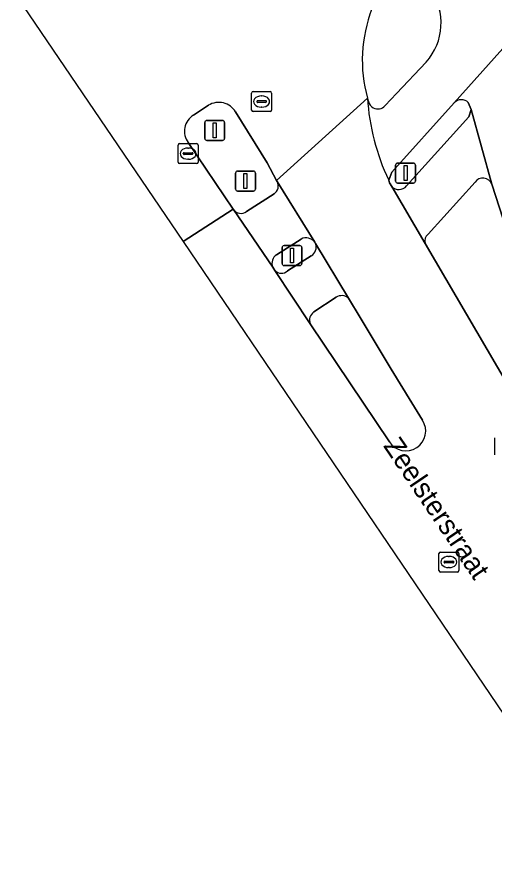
# Model space of a CAD drawing. Extents: x 158086 to 159499, y 382904 to 383981.
# Drawn here: x 158086.95 to 158110.88, y 383245.08 to 383288.22 of the extents above; entities that cross this region are included whole.
import ezdxf

# ---------------------------------------------------------------- set-up
doc = ezdxf.new("R2010")
doc.units = 0
for name, color, linetype in [('IMGEO_Berm_groen', 7, 'Continuous'), ('IMGEO_Fietspad_gesloten', 7, 'Continuous'), ('IMGEO_Fietspad_open', 7, 'Continuous'), ('IMGEO_Lichtmast', 7, 'Continuous'), ('IMGEO_Openbare_ruimte_label', 7, 'Continuous'), ('IMGEO_Rijbaan_lokaal_gesloten', 7, 'Continuous'), ('IMGEO_Rijbaan_regionaal_gesloten', 7, 'Continuous'), ('IMGEO_Rioolput', 7, 'Continuous'), ('IMGEO_Verkeerseiland_open', 7, 'Continuous'), ('IMGEO_Verkeersregelinstallatiepaal', 7, 'Continuous'), ('IMGEO_Voetpad_open', 7, 'Continuous')]:
    doc.layers.add(name, color=color, linetype=linetype)

msp = doc.modelspace()

# ---------------------------------------------------------------- linework, layer by layer
at = {"layer": 'IMGEO_Berm_groen'}
for points in [[(158109.89, 383279.956), (158107.536, 383277.355)], [(158113.008, 383272.855), (158110.729, 383279.863)], [(158107.394, 383276.895), (158115.042, 383263.825), (158116.135, 383264.493), (158115.725, 383265.212)]]:
    msp.add_lwpolyline(points, dxfattribs=at)
for centre, radius, start, end in [((158110.285, 383279.685), 0.479, 21.7957, 145.5538), ((158107.77, 383277.031), 0.4, 125.7964, 199.8932)]:
    msp.add_arc(centre, radius, start, end, dxfattribs=at)
at = {"layer": 'IMGEO_Fietspad_gesloten'}
for points in [[(158105.564, 383280.064), (158105.715, 383280.465), (158108.852, 383283.927), (158112.286, 383287.764)], [(158112.286, 383287.764), (158108.852, 383283.927)], [(158107.444, 383285.974), (158105.962, 383284.401), (158105.387, 383283.79)], [(158104.55, 383283.993), (158104.524, 383284.082), (158104.498, 383284.171)], [(158109.553, 383283.948), (158109.703, 383283.601), (158110.729, 383279.863), (158113.008, 383272.855)]]:
    msp.add_lwpolyline(points, dxfattribs=at)
for centre, radius, start, end in [((158105.262, 383287.923), 2.926, 318.2335, 35.0484), ((158115.615, 383284.865), 11.139, 183.5703, 205.5305), ((158105.078, 383284.149), 0.551, 196.4577, 238.5559), ((158109.213, 383283.598), 0.488, 45.7926, 137.6392), ((158105.018, 383284.114), 0.491, 242.3914, 318.7086)]:
    msp.add_arc(centre, radius, start, end, dxfattribs=at)
at = {"layer": 'IMGEO_Fietspad_open'}
for points in [[(158101.86, 383276.949), (158099.978, 383279.993)], [(158099.819, 383279.378), (158098.439, 383278.487)], [(158097.784, 383278.587), (158099.752, 383275.708)], [(158099.943, 383276.321), (158101.174, 383277.11)]]:
    msp.add_lwpolyline(points, dxfattribs=at)
for centre, radius, start, end in [((158099.567, 383279.771), 0.467, 302.6586, 28.3501), ((158098.161, 383278.864), 0.468, 216.2628, 306.3764), ((158101.424, 383276.632), 0.539, 35.9966, 117.5875), ((158100.21, 383275.902), 0.497, 122.4541, 202.9337)]:
    msp.add_arc(centre, radius, start, end, dxfattribs=at)
at = {"layer": 'IMGEO_Lichtmast'}
for p, q in [((158097.992, 383280.514), (158098.782, 383280.514)), ((158098.782, 383280.514), (158097.992, 383280.514)), ((158097.892, 383279.614), (158097.892, 383280.414)), ((158097.892, 383280.414), (158097.892, 383279.614)), ((158098.882, 383280.414), (158098.882, 383279.614)), ((158098.882, 383279.614), (158098.882, 383280.414)), ((158098.782, 383279.514), (158097.992, 383279.514)), ((158097.992, 383279.514), (158098.782, 383279.514))]:
    msp.add_line(p, q, dxfattribs=at)
msp.add_lwpolyline([(158098.312, 383280.389), (158098.462, 383280.389), (158098.462, 383279.639), (158098.312, 383279.639), (158098.312, 383280.389)], dxfattribs=at)
for centre, start, end in [((158097.992, 383280.414), 90, 180), ((158097.992, 383280.414), 90, 180), ((158098.782, 383280.414), 0, 90), ((158098.782, 383280.414), 360, 90), ((158097.992, 383279.614), 180, 270), ((158097.992, 383279.614), 180, 270), ((158098.782, 383279.614), 270, 0), ((158098.782, 383279.614), 270, 0)]:
    msp.add_arc(centre, 0.1, start, end, dxfattribs=at)
at = {"layer": 'IMGEO_Rijbaan_lokaal_gesloten'}
for points in [[(158104.498, 383284.171), (158099.949, 383280.04), (158099.978, 383279.993), (158101.86, 383276.949), (158101.9, 383276.883), (158103.556, 383274.154), (158104.13, 383273.183), (158105.684, 383270.604), (158106.721, 383268.913), (158107.256, 383268.044)], [(158126.516, 383245.082), (158115.042, 383263.825), (158107.394, 383276.895), (158105.713, 383279.74), (158105.612, 383279.927), (158105.564, 383280.064)], [(158105.596, 383266.951), (158101.626, 383272.865), (158099.864, 383275.544), (158099.752, 383275.708), (158097.784, 383278.587), (158097.765, 383278.614), (158095.268, 383276.982)], [(158095.268, 383276.982), (158121.26, 383238.679), (158121.873, 383235.473), (158123.817, 383235.606), (158121.989, 383240.327)]]:
    msp.add_lwpolyline(points, dxfattribs=at)
for centre, radius, start, end in [((158115.615, 383284.865), 11.139, 183.5703, 205.5305), ((158106.423, 383267.502), 0.994, 213.6754, 33.0491)]:
    msp.add_arc(centre, radius, start, end, dxfattribs=at)
at = {"layer": 'IMGEO_Rijbaan_regionaal_gesloten'}
for points in [[(158100.277, 383297.298), (158086.947, 383289.243), (158095.268, 383276.982)], [(158097.894, 383283.478), (158099.474, 383280.919), (158099.949, 383280.04), (158104.498, 383284.171)], [(158095.786, 383283.317), (158096.532, 383283.807)], [(158095.268, 383276.982), (158097.765, 383278.614), (158095.522, 383281.941)]]:
    msp.add_lwpolyline(points, dxfattribs=at)
for centre, radius, start, end in [((158111.352, 383286.059), 7.11, 158.7948, 195.4036), ((158097.049, 383282.964), 0.989, 31.3254, 121.5145), ((158096.261, 383282.513), 0.934, 120.557, 217.7214)]:
    msp.add_arc(centre, radius, start, end, dxfattribs=at)
at = {"layer": 'IMGEO_Rioolput'}
for p, q in [((158098.694, 383283.57), (158098.694, 383284.422)), ((158098.769, 383284.496), (158099.621, 383284.496)), ((158099.695, 383284.422), (158099.695, 383283.57)), ((158098.953, 383283.99), (158098.953, 383284.002)), ((158099.391, 383283.953), (158098.993, 383283.953)), ((158098.996, 383284.039), (158099.394, 383284.039)), ((158099.182, 383284.276), (158099.207, 383284.276)), ((158099.437, 383284.002), (158099.437, 383283.99)), ((158099.205, 383283.716), (158099.18, 383283.716)), ((158099.621, 383283.496), (158098.769, 383283.496)), ((158095.013, 383280.963), (158095.013, 383281.815)), ((158095.088, 383281.889), (158095.94, 383281.889)), ((158096.014, 383281.815), (158096.014, 383280.963)), ((158095.272, 383281.383), (158095.272, 383281.395)), ((158095.315, 383281.432), (158095.713, 383281.432)), ((158095.501, 383281.669), (158095.526, 383281.669)), ((158095.756, 383281.395), (158095.756, 383281.383)), ((158095.71, 383281.346), (158095.312, 383281.346)), ((158095.524, 383281.109), (158095.499, 383281.109)), ((158095.94, 383280.889), (158095.088, 383280.889)), ((158110.88, 383266.311), (158110.88, 383267.163)), ((158108.079, 383260.514), (158108.079, 383261.366)), ((158108.154, 383261.44), (158109.006, 383261.44)), ((158108.567, 383261.22), (158108.592, 383261.22)), ((158109.08, 383261.366), (158109.08, 383260.514)), ((158108.338, 383260.934), (158108.338, 383260.946)), ((158108.776, 383260.897), (158108.378, 383260.897)), ((158108.381, 383260.983), (158108.779, 383260.983)), ((158108.59, 383260.66), (158108.565, 383260.66)), ((158108.822, 383260.946), (158108.822, 383260.934)), ((158109.006, 383260.44), (158108.154, 383260.44))]:
    msp.add_line(p, q, dxfattribs=at)
for points in [[(158098.694, 383283.57), (158098.694, 383284.422)], [(158098.769, 383284.496), (158099.621, 383284.496)], [(158099.695, 383284.422), (158099.695, 383283.57)], [(158099.621, 383283.496), (158098.769, 383283.496)], [(158095.013, 383280.963), (158095.013, 383281.815)], [(158095.088, 383281.889), (158095.94, 383281.889)], [(158096.014, 383281.815), (158096.014, 383280.963)], [(158095.94, 383280.889), (158095.088, 383280.889)], [(158110.88, 383266.311), (158110.88, 383267.163)], [(158108.079, 383260.514), (158108.079, 383261.366)], [(158108.154, 383261.44), (158109.006, 383261.44)], [(158109.08, 383261.366), (158109.08, 383260.514)], [(158109.006, 383260.44), (158108.154, 383260.44)]]:
    msp.add_lwpolyline(points, dxfattribs=at)
for centre, radius, start, end in [((158098.771, 383284.42), 0.0765, 91.552, 178.448), ((158098.771, 383284.42), 0.0765, 91.552, 178.448), ((158099.619, 383284.42), 0.0765, 1.552, 88.448), ((158099.619, 383284.42), 0.0765, 1.552, 88.448), ((158098.993, 383283.999), 0.0403, 85.8775, 175.7526), ((158098.99, 383283.989), 0.0366, 178.938, 274.7102), ((158099.394, 383283.996), 0.043, 264.8664, 352.4533), ((158099.398, 383284.001), 0.0386, 1.7309, 96.639), ((158098.771, 383283.572), 0.0765, 181.552, 268.448), ((158098.771, 383283.572), 0.0765, 181.552, 268.448), ((158099.619, 383283.572), 0.0765, 271.552, 358.448), ((158099.619, 383283.572), 0.0765, 271.552, 358.448), ((158095.09, 383281.813), 0.0765, 91.552, 178.448), ((158095.09, 383281.813), 0.0765, 91.552, 178.448), ((158095.938, 383281.813), 0.0765, 1.552, 88.448), ((158095.938, 383281.813), 0.0765, 1.552, 88.448), ((158095.312, 383281.392), 0.0403, 85.8775, 175.7526), ((158095.309, 383281.382), 0.0366, 178.938, 274.7102), ((158095.713, 383281.389), 0.043, 264.8664, 352.4533), ((158095.717, 383281.394), 0.0386, 1.7309, 96.639), ((158095.09, 383280.965), 0.0765, 181.552, 268.448), ((158095.09, 383280.965), 0.0765, 181.552, 268.448), ((158095.938, 383280.965), 0.0765, 271.552, 358.448), ((158095.938, 383280.965), 0.0765, 271.552, 358.448), ((158108.156, 383261.364), 0.0765, 91.552, 178.448), ((158108.156, 383261.364), 0.0765, 91.552, 178.448), ((158109.004, 383261.364), 0.0765, 1.552, 88.448), ((158109.004, 383261.364), 0.0765, 1.552, 88.448), ((158108.378, 383260.943), 0.0403, 85.8775, 175.7526), ((158108.375, 383260.933), 0.0366, 178.938, 274.7102), ((158108.779, 383260.94), 0.043, 264.8664, 352.4533), ((158108.783, 383260.945), 0.0386, 1.7309, 96.639), ((158108.156, 383260.516), 0.0765, 181.552, 268.448), ((158108.156, 383260.516), 0.0765, 181.552, 268.448), ((158109.004, 383260.516), 0.0765, 271.552, 358.448), ((158109.004, 383260.516), 0.0765, 271.552, 358.448)]:
    msp.add_arc(centre, radius, start, end, dxfattribs=at)
for centre, major_axis, ratio, start_param, end_param in [((158099.181, 383283.996), (-0.387, 0.002), 0.722429, 4.712389, 7.853982), ((158099.206, 383283.996), (-0.39, 0.002), 0.717154, 1.570796, 4.712389), ((158095.5, 383281.389), (-0.387, 0.002), 0.722429, 4.712389, 7.853982), ((158095.525, 383281.389), (-0.39, 0.002), 0.717154, 1.570796, 4.712389), ((158108.566, 383260.94), (-0.387, 0.002), 0.722429, 4.712389, 7.853982), ((158108.591, 383260.94), (-0.39, 0.002), 0.717154, 1.570796, 4.712389)]:
    msp.add_ellipse(centre, major_axis=major_axis, ratio=ratio, start_param=start_param, end_param=end_param, dxfattribs=at)
at = {"layer": 'IMGEO_Verkeerseiland_open'}
for points in [[(158105.387, 383283.79), (158105.962, 383284.401), (158107.444, 383285.974)], [(158104.498, 383284.171), (158104.524, 383284.082), (158104.55, 383283.993)], [(158106.458, 383279.771), (158109.576, 383283.236), (158109.703, 383283.601), (158109.553, 383283.948)], [(158096.532, 383283.807), (158095.786, 383283.317)], [(158108.852, 383283.927), (158105.715, 383280.465), (158105.564, 383280.064), (158105.612, 383279.927), (158105.713, 383279.74)], [(158099.474, 383280.919), (158097.894, 383283.478)], [(158095.522, 383281.941), (158097.765, 383278.614), (158097.784, 383278.587)], [(158099.978, 383279.993), (158099.949, 383280.04), (158099.474, 383280.919)], [(158098.439, 383278.487), (158099.819, 383279.378)], [(158101.174, 383277.11), (158099.943, 383276.321)], [(158101.9, 383276.883), (158101.86, 383276.949)], [(158100.497, 383275.516), (158101.681, 383276.27)], [(158099.752, 383275.708), (158099.864, 383275.544)], [(158102.93, 383274.198), (158101.807, 383273.46)], [(158107.256, 383268.044), (158106.721, 383268.913), (158105.684, 383270.604), (158104.13, 383273.183), (158103.556, 383274.154)], [(158101.626, 383272.865), (158105.596, 383266.951)]]:
    msp.add_lwpolyline(points, dxfattribs=at)
for centre, radius, start, end in [((158105.262, 383287.923), 2.926, 318.2335, 35.0484), ((158111.352, 383286.059), 7.11, 158.7948, 195.4036), ((158097.049, 383282.964), 0.989, 31.3254, 121.5145), ((158105.078, 383284.149), 0.551, 196.4577, 238.5559), ((158109.213, 383283.598), 0.488, 45.7926, 137.6392), ((158105.018, 383284.114), 0.491, 242.3914, 318.7086), ((158096.261, 383282.513), 0.934, 120.557, 217.7214), ((158099.567, 383279.771), 0.467, 302.6586, 28.3501), ((158106.071, 383280.098), 0.507, 224.9901, 319.7754), ((158098.161, 383278.864), 0.468, 216.2628, 306.3764), ((158101.424, 383276.632), 0.539, 35.9966, 117.5875), ((158101.424, 383276.707), 0.507, 300.4266, 20.2539), ((158100.21, 383275.902), 0.497, 122.4541, 202.9337), ((158100.194, 383275.845), 0.447, 222.3753, 312.5592), ((158103.212, 383273.739), 0.539, 50.3431, 121.6157), ((158102.117, 383273.041), 0.521, 126.4412, 199.7191), ((158106.423, 383267.502), 0.994, 213.6754, 33.0491)]:
    msp.add_arc(centre, radius, start, end, dxfattribs=at)
at = {"layer": 'IMGEO_Verkeersregelinstallatiepaal'}
for p, q in [((158096.347, 383282.15), (158096.347, 383282.95)), ((158096.347, 383282.95), (158096.347, 383282.15)), ((158096.447, 383283.05), (158097.237, 383283.05)), ((158097.237, 383283.05), (158096.447, 383283.05)), ((158097.337, 383282.95), (158097.337, 383282.15)), ((158097.337, 383282.15), (158097.337, 383282.95)), ((158097.237, 383282.05), (158096.447, 383282.05)), ((158096.447, 383282.05), (158097.237, 383282.05)), ((158105.913, 383280.014), (158105.913, 383280.814)), ((158105.913, 383280.814), (158105.913, 383280.014)), ((158106.013, 383280.914), (158106.803, 383280.914)), ((158106.803, 383280.914), (158106.013, 383280.914)), ((158106.903, 383280.814), (158106.903, 383280.014)), ((158106.903, 383280.014), (158106.903, 383280.814)), ((158106.803, 383279.914), (158106.013, 383279.914)), ((158106.013, 383279.914), (158106.803, 383279.914)), ((158100.221, 383275.887), (158100.221, 383276.687)), ((158100.221, 383276.687), (158100.221, 383275.887)), ((158100.321, 383276.787), (158101.111, 383276.787)), ((158101.111, 383276.787), (158100.321, 383276.787)), ((158101.211, 383276.687), (158101.211, 383275.887)), ((158101.211, 383275.887), (158101.211, 383276.687)), ((158101.111, 383275.787), (158100.321, 383275.787)), ((158100.321, 383275.787), (158101.111, 383275.787))]:
    msp.add_line(p, q, dxfattribs=at)
for points in [[(158096.767, 383282.925), (158096.917, 383282.925), (158096.917, 383282.175), (158096.767, 383282.175), (158096.767, 383282.925)], [(158106.333, 383280.789), (158106.483, 383280.789), (158106.483, 383280.039), (158106.333, 383280.039), (158106.333, 383280.789)], [(158100.641, 383276.662), (158100.791, 383276.662), (158100.791, 383275.912), (158100.641, 383275.912), (158100.641, 383276.662)]]:
    msp.add_lwpolyline(points, dxfattribs=at)
for centre, start, end in [((158096.447, 383282.95), 90, 180), ((158096.447, 383282.95), 90, 180), ((158097.237, 383282.95), 0, 90), ((158097.237, 383282.95), 360, 90), ((158096.447, 383282.15), 180, 270), ((158096.447, 383282.15), 180, 270), ((158097.237, 383282.15), 270, 0), ((158097.237, 383282.15), 270, 0), ((158106.013, 383280.814), 90, 180), ((158106.013, 383280.814), 90, 180), ((158106.803, 383280.814), 0, 90), ((158106.803, 383280.814), 360, 90), ((158106.013, 383280.014), 180, 270), ((158106.013, 383280.014), 180, 270), ((158106.803, 383280.014), 270, 0), ((158106.803, 383280.014), 270, 0), ((158100.321, 383276.687), 90, 180), ((158100.321, 383276.687), 90, 180), ((158101.111, 383276.687), 0, 90), ((158101.111, 383276.687), 360, 90), ((158100.321, 383275.887), 180, 270), ((158100.321, 383275.887), 180, 270), ((158101.111, 383275.887), 270, 0), ((158101.111, 383275.887), 270, 0)]:
    msp.add_arc(centre, 0.1, start, end, dxfattribs=at)
at = {"layer": 'IMGEO_Voetpad_open'}
for points in [[(158110.729, 383279.863), (158109.703, 383283.601), (158109.576, 383283.236), (158106.458, 383279.771)], [(158105.713, 383279.74), (158107.394, 383276.895)], [(158107.536, 383277.355), (158109.89, 383279.956)], [(158103.556, 383274.154), (158101.9, 383276.883)], [(158101.681, 383276.27), (158100.497, 383275.516)], [(158099.864, 383275.544), (158101.626, 383272.865)], [(158101.807, 383273.46), (158102.93, 383274.198)]]:
    msp.add_lwpolyline(points, dxfattribs=at)
for centre, radius, start, end in [((158110.285, 383279.685), 0.479, 21.7957, 145.5538), ((158106.071, 383280.098), 0.507, 224.9901, 319.7754), ((158107.77, 383277.031), 0.4, 125.7964, 199.8932), ((158101.424, 383276.707), 0.507, 300.4266, 20.2539), ((158100.194, 383275.845), 0.447, 222.3753, 312.5592), ((158103.212, 383273.739), 0.539, 50.3431, 121.6157), ((158102.117, 383273.041), 0.521, 126.4412, 199.7191)]:
    msp.add_arc(centre, radius, start, end, dxfattribs=at)

# ---------------------------------------------------------------- texts
at = {"layer": 'IMGEO_Openbare_ruimte_label'}
msp.add_text('Zeelsterstraat', height=1, rotation=304.1191, dxfattribs=at).set_placement((158105.27, 383266.754))

doc.saveas('drawing.dxf')
